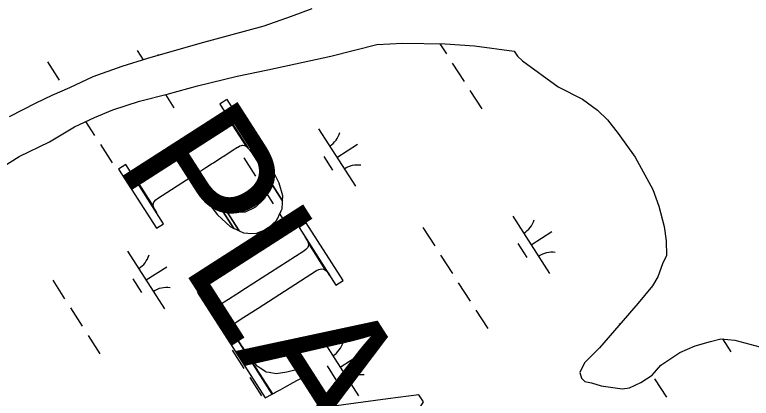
# Model space of a CAD drawing. Extents: x 3962991 to 3983549, y 181631 to 204078.
# Drawn here: x 3973389 to 3973929, y 198464 to 198746 of the extents above; entities that cross this region are included whole.
import ezdxf

# ---------------------------------------------------------------- set-up
doc = ezdxf.new("R2010")
doc.units = 0
for name, color, linetype in [('V-ANNO-MASK', 7, 'Continuous'), ('V-ANNO-MASK2', 7, 'Continuous'), ('V-GRID-MAJR', 7, 'Continuous'), ('V-TOPO-GNAM-IDEN', 7, 'Continuous'), ('V-WETL-SWMP', 7, 'Continuous')]:
    doc.layers.add(name, color=color, linetype=linetype)

msp = doc.modelspace()

# ---------------------------------------------------------------- linework, layer by layer
at = {"layer": 'V-ANNO-MASK2'}
for points in [[(3973539.9, 198680.16), (3973539.8, 198680.1), (3973560.52, 198647.77), (3973561.05, 198647.18), (3973561.04, 198647.19), (3973561.3, 198646.89), (3973562.61, 198644.96), (3973585.65, 198609.02), (3973585.81, 198612.88), (3973583.27, 198622.06), (3973579.31, 198629.92), (3973577.68, 198632.51), (3973545.03, 198683.45), (3973545, 198683.43), (3973544.23, 198682.94), (3973541.86, 198681.42), (3973540, 198680.23), (3973539.95, 198680.2)], [(3973545.79, 198670.42), (3973546.41, 198669), (3973559.24, 198648.98), (3973559.76, 198648.62), (3973560.27, 198648.04), (3973560.26, 198648.06), (3973560.53, 198647.76), (3973544.24, 198673.16), (3973545.48, 198671.13)], [(3973479.59, 198624.04), (3973477.99, 198625.14), (3973491.14, 198604.62), (3973490.81, 198606.53), (3973491.3, 198608.19), (3973492.67, 198609.76), (3973494.1, 198610.84), (3973518.72, 198626.63), (3973518.79, 198626.67), (3973518.89, 198626.74), (3973519.02, 198626.82), (3973532.01, 198606.57), (3973538.03, 198598.75), (3973547.4, 198590.2), (3973550.03, 198588.95), (3973530.03, 198620.15), (3973525.57, 198627.39), (3973524.12, 198630.09), (3973524.2, 198630.14), (3973525.68, 198631.09), (3973527.31, 198632.14), (3973529.38, 198633.46), (3973533.69, 198636.23), (3973535.02, 198637.08), (3973541.24, 198641.07), (3973542.26, 198641.72), (3973548.59, 198645.78), (3973549.58, 198646.42), (3973552.67, 198648.4), (3973552.82, 198648.49), (3973554.2, 198649.31), (3973554.39, 198649.41), (3973554.74, 198649.55), (3973555.57, 198649.82), (3973556.13, 198650.01), (3973556.12, 198650.03), (3973556.28, 198650.06), (3973557.83, 198649.78), (3973558.16, 198649.71), (3973558.54, 198649.46), (3973559.24, 198648.98), (3973546.4, 198669.02), (3973546.55, 198668.16), (3973546.62, 198667.71), (3973546.73, 198667.09), (3973546.29, 198665.64), (3973546.24, 198665.44), (3973545.85, 198664.99), (3973545.26, 198664.33), (3973545.01, 198664.05), (3973544.87, 198663.87), (3973543.59, 198662.9), (3973543.45, 198662.78), (3973540.36, 198660.8), (3973539.36, 198660.17), (3973533.04, 198656.11), (3973532.02, 198655.46), (3973525.79, 198651.46), (3973524.47, 198650.61), (3973520.15, 198647.85), (3973518.09, 198646.53), (3973516.46, 198645.48), (3973514.98, 198644.53), (3973514.9, 198644.48), (3973514.7, 198644.35), (3973514.57, 198644.27), (3973513.27, 198643.43), (3973510.51, 198641.67), (3973509.8, 198641.21), (3973509.67, 198641.13), (3973509.57, 198641.06), (3973509.49, 198641.01), (3973484.87, 198625.23), (3973483.29, 198624.39), (3973481.29, 198623.8)], [(3973470.66, 198635.77), (3973465.43, 198632.42), (3973493.26, 198589.01), (3973498.49, 198592.37)], [(3973546.2, 198602.67), (3973542.81, 198604.37), (3973553.86, 198587.13), (3973557.18, 198585.55), (3973560.16, 198585.45), (3973566.39, 198585.23), (3973567.86, 198585.85), (3973574.82, 198588.69), (3973575.73, 198589.53), (3973581.35, 198594.69), (3973581.94, 198595.95), (3973583.81, 198599.83), (3973583.9, 198600.02), (3973584.71, 198601.73), (3973584.82, 198601.95), (3973585, 198602.34), (3973585.44, 198603.23), (3973585.48, 198604.25), (3973585.49, 198604.51), (3973585.56, 198606.53), (3973585.58, 198606.95), (3973585.59, 198607.26), (3973585.59, 198607.27), (3973585.61, 198607.85), (3973585.63, 198608.27), (3973585.63, 198608.49), (3973585.64, 198608.59), (3973585.65, 198608.81), (3973585.65, 198608.91), (3973585.65, 198609.02), (3973568.23, 198636.19), (3973569.31, 198634.4), (3973570.4, 198632.59), (3973570.84, 198631.68), (3973571.05, 198631.24), (3973571.49, 198630.33), (3973572.37, 198628.5), (3973573.58, 198625.99), (3973573.66, 198625.54), (3973573.76, 198624.94), (3973574.24, 198622.05), (3973574.3, 198621.68), (3973574.54, 198620.24), (3973574.89, 198618.11), (3973574.74, 198617.68), (3973574.66, 198617.42), (3973573.99, 198615.48), (3973573.92, 198615.26), (3973572.41, 198610.81), (3973571.54, 198609.98), (3973566.05, 198604.62), (3973564.95, 198604.09), (3973558.27, 198600.8), (3973556.44, 198600.75), (3973550.5, 198600.52)], [(3973476.44, 198626.88), (3973475.12, 198628.82), (3973493.29, 198600.48), (3973492.07, 198602.5)], [(3973477.98, 198625.15), (3973476.45, 198626.87), (3973492.07, 198602.5), (3973491.14, 198604.62)], [(3973519.02, 198626.82), (3973520.6, 198624.08), (3973530.94, 198607.96), (3973532.01, 198606.57)], [(3973522.68, 198620.61), (3973524.25, 198617.99), (3973530.08, 198609.07), (3973530.94, 198607.96), (3973520.59, 198624.09)], [(3973531.93, 198617.47), (3973530.03, 198620.15), (3973550.03, 198588.95), (3973550.3, 198588.82), (3973550.29, 198588.83), (3973550.71, 198588.63), (3973550.86, 198588.56), (3973553.86, 198587.13), (3973542.8, 198604.38), (3973536.09, 198611.59), (3973534.96, 198613.2)], [(3973603.02, 198592.99), (3973597.79, 198589.64), (3973624.88, 198547.39), (3973630.11, 198550.75)], [(3973603.47, 198580.67), (3973604.4, 198578.54), (3973617.55, 198558.03), (3973619.1, 198556.3), (3973620.42, 198554.34), (3973602.24, 198582.7)], [(3973537.58, 198533.59), (3973535.98, 198534.68), (3973549.07, 198514.27), (3973548.81, 198516.07), (3973548.9, 198516.39), (3973549.3, 198517.73), (3973550.67, 198519.3), (3973550.71, 198519.34), (3973552.1, 198520.38), (3973555.39, 198522.49), (3973561.3, 198526.29), (3973567.76, 198530.43), (3973610.67, 198557.94), (3973612.25, 198558.78), (3973614.25, 198559.37), (3973615.95, 198559.12), (3973617.55, 198558.03), (3973604.39, 198578.56), (3973604.73, 198576.63), (3973604.24, 198574.98), (3973602.87, 198573.41), (3973601.44, 198572.32), (3973558.53, 198544.81), (3973552.08, 198540.68), (3973546.16, 198536.88), (3973542.87, 198534.77), (3973541.34, 198533.96), (3973541.29, 198533.93), (3973539.29, 198533.34), (3973537.9, 198533.55)], [(3973528.41, 198545.15), (3973523.43, 198541.96), (3973573.03, 198464.6), (3973578.21, 198467.47), (3973552.45, 198507.65), (3973552.2, 198508.1), (3973550.26, 198511.56), (3973550.15, 198511.79), (3973528.66, 198545.31), (3973528.63, 198545.3), (3973528.43, 198545.17)], [(3973534.43, 198536.42), (3973533.12, 198538.37), (3973550.15, 198511.79), (3973549.95, 198512.22)], [(3973534.82, 198535.98), (3973534.44, 198536.41), (3973549.95, 198512.22), (3973549.63, 198512.89), (3973549.11, 198513.98), (3973549.07, 198514.27), (3973535.97, 198534.69), (3973535.46, 198535.27)], [(3973556, 198502.17), (3973552.45, 198507.65), (3973578.21, 198467.47), (3973578.23, 198467.49)], [(3973558.97, 198497.99), (3973556.01, 198502.16), (3973578.23, 198467.49), (3973578.45, 198467.6), (3973578.47, 198467.62), (3973578.52, 198467.65), (3973578.61, 198467.69), (3973578.74, 198467.77), (3973578.85, 198467.82), (3973579.51, 198468.2), (3973579.72, 198468.31), (3973580.65, 198468.82), (3973582.4, 198469.8), (3973582.47, 198469.81), (3973583.98, 198470.65), (3973587.41, 198472.55), (3973593.58, 198475.95), (3973600.31, 198479.66), (3973604.88, 198482.18), (3973601.59, 198487.32), (3973596.57, 198485.49), (3973588.8, 198483.4), (3973581.14, 198482.33), (3973575.95, 198483.17), (3973573.66, 198483.54), (3973573.53, 198483.63), (3973569.39, 198486.4), (3973567.19, 198487.86), (3973566.04, 198489.2), (3973562.47, 198493.36), (3973561.9, 198494.03), (3973561.19, 198494.86), (3973560.07, 198496.43), (3973559.34, 198497.47)], [(3973600.78, 198455.62), (3973599.42, 198455.44), (3973604.12, 198448.11), (3973605.39, 198448.42), (3973607.56, 198448.86), (3973618.78, 198450.23), (3973651.02, 198399.95), (3973654.89, 198406.25), (3973625.92, 198451.44), (3973667.52, 198456.85), (3973676.99, 198442.08), (3973689.05, 198461.63), (3973685.71, 198466.83), (3973663.04, 198463.85), (3973621.49, 198458.35), (3973614.19, 198457.39), (3973603.04, 198455.92)]]:
    msp.add_lwpolyline(points, close=True, dxfattribs=at)
at = {"layer": 'V-GRID-MAJR'}
msp.add_spline([(3973536.44, 185784.12), (3973487.19, 188388.71), (3973372.59, 194448.65), (3973258, 200508.57), (3973228.23, 202082.7)], degree=3, dxfattribs=at)
at = {"layer": 'V-WETL-SWMP'}
for p, q in [((3973607.31, 198750.03), (3973591.96, 198744.33)), ((3973591.96, 198744.33), (3973571.88, 198737.33)), ((3973571.88, 198737.33), (3973525.14, 198724.39)), ((3973525.14, 198724.39), (3973486.69, 198713.42)), ((3973621.18, 198715.21), (3973654.93, 198723.7)), ((3973654.93, 198723.7), (3973673.95, 198724.72)), ((3973673.95, 198724.72), (3973704.92, 198724.22)), ((3973701.18, 198724.28), (3973705.9, 198716.92)), ((3973704.92, 198724.22), (3973726.38, 198722.91)), ((3973726.38, 198722.91), (3973755.64, 198718.8)), ((3973479.12, 198719.45), (3973483.59, 198712.47)), ((3973574.97, 198705.26), (3973621.18, 198715.21)), ((3973755.64, 198718.8), (3973758.09, 198715.28)), ((3973758.09, 198715.28), (3973761.74, 198711.8)), ((3973413.23, 198710.98), (3973421.87, 198697.51)), ((3973486.69, 198713.42), (3973467.77, 198707.64)), ((3973710.22, 198710.18), (3973718.85, 198696.71)), ((3973761.74, 198711.8), (3973787.74, 198692.75)), ((3973467.77, 198707.64), (3973446.51, 198700.02)), ((3973552.46, 198700.59), (3973574.97, 198705.26)), ((3973446.51, 198700.02), (3973429.43, 198691.9)), ((3973523.45, 198693.4), (3973552.46, 198700.59)), ((3973502.15, 198687.57), (3973523.45, 198693.4)), ((3973429.43, 198691.9), (3973416.46, 198686.26)), ((3973426.19, 198690.77), (3973426.33, 198690.55)), ((3973480.83, 198682.33), (3973502.15, 198687.57)), ((3973723.17, 198689.98), (3973731.81, 198676.51)), ((3973787.74, 198692.75), (3973805.79, 198683.63)), ((3973416.46, 198686.26), (3973404.68, 198680.64)), ((3973461.33, 198675.95), (3973480.83, 198682.33)), ((3973499.91, 198687.02), (3973506.1, 198677.36)), ((3973805.79, 198683.63), (3973816.67, 198675.54)), ((3973404.68, 198680.64), (3973385.25, 198670.68)), ((3973447.77, 198670.29), (3973461.33, 198675.95)), ((3973816.67, 198675.54), (3973823.96, 198668.57)), ((3973433.04, 198663.41), (3973447.77, 198670.29)), ((3973441.27, 198667.25), (3973447.78, 198657.1)), ((3973823.96, 198668.57), (3973831.92, 198658.63)), ((3973414.83, 198652.29), (3973433.04, 198663.41)), ((3973612.14, 198661.91), (3973639.12, 198619.82)), ((3973831.92, 198658.63), (3973844.21, 198641.06)), ((3973392.45, 198641.67), (3973414.83, 198652.29)), ((3973452.09, 198650.37), (3973460.73, 198636.9)), ((3973625.63, 198640.87), (3973640.79, 198650.58)), ((3973370.72, 198628.09), (3973392.45, 198641.67)), ((3973557.23, 198640.61), (3973565.87, 198627.15)), ((3973615.9, 198641.75), (3973622.37, 198631.65)), ((3973844.21, 198641.06), (3973857.22, 198617.56)), ((3973570.19, 198620.41), (3973578.82, 198606.94)), ((3973857.22, 198617.56), (3973861.66, 198605.17)), ((3973861.66, 198605.17), (3973865.56, 198590.39)), ((3973583.14, 198600.21), (3973591.78, 198586.74)), ((3973754.59, 198597.96), (3973781.57, 198555.87)), ((3973865.56, 198590.39), (3973866.98, 198579.71)), ((3973688.71, 198589.49), (3973697.34, 198576.02)), ((3973768.08, 198576.91), (3973783.23, 198586.63)), ((3973866.98, 198579.71), (3973867.22, 198569.01)), ((3973758.35, 198577.8), (3973764.82, 198567.7)), ((3973472.11, 198572.14), (3973499.09, 198530.05)), ((3973701.66, 198569.28), (3973710.3, 198555.81)), ((3973867.22, 198569.01), (3973864.38, 198563)), ((3973485.6, 198551.09), (3973500.75, 198560.81)), ((3973864.38, 198563), (3973861.02, 198553.41)), ((3973861.02, 198553.41), (3973857.01, 198546.77)), ((3973417.2, 198550.84), (3973425.84, 198537.37)), ((3973475.87, 198551.98), (3973482.34, 198541.88)), ((3973714.61, 198549.08), (3973723.25, 198535.61)), ((3973857.01, 198546.77), (3973846.58, 198534.05)), ((3973846.58, 198534.05), (3973818.17, 198501.3)), ((3973430.16, 198530.64), (3973438.79, 198517.17)), ((3973727.57, 198528.87), (3973736.2, 198515.4)), ((3973832.71, 198519.12), (3973833.1, 198518.51)), ((3973443.11, 198510.43), (3973451.74, 198496.96)), ((3973614.56, 198508.19), (3973641.54, 198466.09)), ((3973888.32, 198502.86), (3973899.55, 198506.08)), ((3973899.55, 198506.08), (3973907.24, 198508.04)), ((3973907.24, 198508.04), (3973917.37, 198507.07)), ((3973908.44, 198507.92), (3973914.6, 198498.33)), ((3973917.37, 198507.07), (3973939.51, 198501.02)), ((3973548.68, 198499.71), (3973557.31, 198486.24)), ((3973818.17, 198501.3), (3973807.11, 198490.35)), ((3973877.13, 198497.85), (3973888.32, 198502.86)), ((3973628.05, 198487.14), (3973643.2, 198496.86)), ((3973863.06, 198488.62), (3973877.13, 198497.85)), ((3973618.32, 198488.03), (3973624.79, 198477.93)), ((3973807.11, 198490.35), (3973803.7, 198483.14)), ((3973856.68, 198481.34), (3973863.06, 198488.62)), ((3973803.7, 198483.14), (3973804.98, 198479)), ((3973561.63, 198479.51), (3973570.26, 198466.04)), ((3973804.98, 198479), (3973807.41, 198476.67)), ((3973848.47, 198475.8), (3973856.68, 198481.34)), ((3973858.61, 198478.71), (3973867.25, 198465.24)), ((3973807.41, 198476.67), (3973812.2, 198475.59)), ((3973812.2, 198475.59), (3973819.38, 198473.37)), ((3973819.38, 198473.37), (3973834.89, 198471.34)), ((3973834.89, 198471.34), (3973840.23, 198472.05)), ((3973840.23, 198472.05), (3973848.47, 198475.8))]:
    msp.add_line(p, q, dxfattribs=at)
for centre, start, end in [((3973477.9, 198721.79), 339.507, 343.4355), ((3973610.92, 198664.25), 301.8919, 343.4355), ((3973640.74, 198617.74), 81.8919, 123.4355), ((3973753.37, 198600.3), 301.8919, 343.4355), ((3973470.89, 198574.47), 301.8919, 343.4355), ((3973783.19, 198553.79), 81.8919, 123.4355), ((3973500.71, 198527.97), 81.8919, 123.4355), ((3973613.34, 198510.52), 301.8919, 343.4355), ((3973643.16, 198464.02), 81.8919, 123.4355)]:
    msp.add_arc(centre, 17.62, start, end, dxfattribs=at)

# ---------------------------------------------------------------- texts
at = {"layer": 'V-ANNO-MASK'}
msp.add_text('PLAQUEMINES', height=99.9998, rotation=302.6654, dxfattribs=at).set_placement((3973462.59, 198636.86))
at = {"layer": 'V-TOPO-GNAM-IDEN'}
msp.add_text('PLAQUEMINES', height=99.9998, rotation=302.6654, dxfattribs=at).set_placement((3973462.59, 198636.86))

doc.saveas('drawing.dxf')
